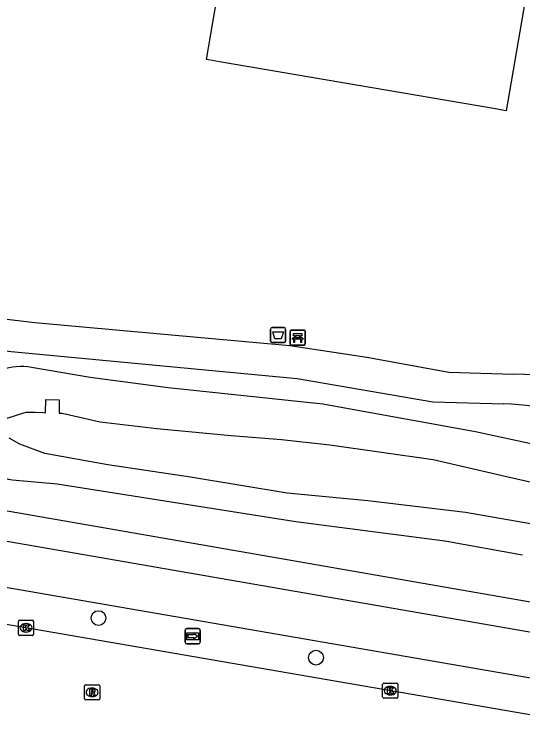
# Model space of a CAD drawing. Extents: x 161258 to 161838, y 380836 to 381727.
# Drawn here: x 161445.8 to 161479.39, y 380872.03 to 380920.03 of the extents above; entities that cross this region are included whole.
import ezdxf

# ---------------------------------------------------------------- set-up
doc = ezdxf.new("R2010")
doc.units = 0
for name, color, linetype in [('IMGEO_Afvalbak', 7, 'Continuous'), ('IMGEO_Bank', 7, 'Continuous'), ('IMGEO_Boom', 7, 'Continuous'), ('IMGEO_Damwand', 7, 'Continuous'), ('IMGEO_Fietspad_gesloten', 7, 'Continuous'), ('IMGEO_Groenvoorziening', 7, 'Continuous'), ('IMGEO_Kolk', 7, 'Continuous'), ('IMGEO_Pand', 7, 'Continuous'), ('IMGEO_Rijbaan_lokaal_gesloten', 7, 'Continuous'), ('IMGEO_Rioolput', 7, 'Continuous'), ('IMGEO_Voetpad_gesloten', 7, 'Continuous'), ('IMGEO_Voetpad_open', 7, 'Continuous'), ('IMGEO_Waterloop', 7, 'Continuous'), ('IMGEO_Wegwijzer', 7, 'Continuous')]:
    doc.layers.add(name, color=color, linetype=linetype)

msp = doc.modelspace()

# ---------------------------------------------------------------- linework, layer by layer
at = {"layer": 'IMGEO_Afvalbak'}
for p, q in [((161462.731, 380898.461), (161462.731, 380899.261)), ((161462.731, 380899.261), (161462.731, 380898.461)), ((161462.831, 380899.361), (161463.621, 380899.361)), ((161463.621, 380899.361), (161462.831, 380899.361)), ((161463.721, 380899.261), (161463.721, 380898.461)), ((161463.721, 380898.461), (161463.721, 380899.261)), ((161463.621, 380898.361), (161462.831, 380898.361)), ((161462.831, 380898.361), (161463.621, 380898.361))]:
    msp.add_line(p, q, dxfattribs=at)
msp.add_lwpolyline([(161462.874, 380899.075), (161463.578, 380899.075), (161463.429, 380898.605), (161463.023, 380898.605), (161462.874, 380899.075)], dxfattribs=at)
for centre, start, end in [((161462.831, 380899.261), 90, 180), ((161462.831, 380899.261), 90, 180), ((161463.621, 380899.261), 0, 90), ((161463.621, 380899.261), 360, 90), ((161462.831, 380898.461), 180, 270), ((161462.831, 380898.461), 180, 270), ((161463.621, 380898.461), 270, 0), ((161463.621, 380898.461), 270, 0)]:
    msp.add_arc(centre, 0.1, start, end, dxfattribs=at)
at = {"layer": 'IMGEO_Bank'}
for p, q in [((161464.025, 380898.266), (161464.025, 380899.107)), ((161464.025, 380899.107), (161464.025, 380898.266)), ((161464.1, 380899.191), (161464.941, 380899.191)), ((161464.941, 380899.191), (161464.1, 380899.191)), ((161465.025, 380899.116), (161465.025, 380898.275)), ((161465.025, 380898.275), (161465.025, 380899.116)), ((161464.334, 380898.697), (161464.334, 380898.803)), ((161464.378, 380898.803), (161464.378, 380898.697)), ((161464.666, 380898.809), (161464.384, 380898.809)), ((161464.384, 380898.691), (161464.666, 380898.691)), ((161464.672, 380898.697), (161464.672, 380898.803)), ((161464.716, 380898.803), (161464.716, 380898.697)), ((161464.95, 380898.191), (161464.109, 380898.191)), ((161464.109, 380898.191), (161464.95, 380898.191)), ((161464.722, 380898.589), (161464.329, 380898.589))]:
    msp.add_line(p, q, dxfattribs=at)
for points in [[(161464.272, 380898.589), (161464.13, 380898.589), (161464.242, 380898.691), (161464.328, 380898.691)], [(161464.328, 380898.809), (161464.242, 380898.809), (161464.242, 380898.97), (161464.805, 380898.97), (161464.805, 380898.809), (161464.722, 380898.809)], [(161464.722, 380898.691), (161464.805, 380898.691), (161464.917, 380898.589), (161464.778, 380898.589)], [(161464.322, 380898.582), (161464.322, 380898.375), (161464.279, 380898.375), (161464.279, 380898.582)], [(161464.772, 380898.582), (161464.772, 380898.375), (161464.728, 380898.375), (161464.728, 380898.582)]]:
    msp.add_lwpolyline(points, dxfattribs=at)
for centre, radius, start, end in [((161464.103, 380899.113), 0.0779, 92.4484, 184.2845), ((161464.103, 380899.113), 0.0779, 92.4484, 184.2845), ((161464.947, 380899.113), 0.0779, 2.4484, 94.2845), ((161464.947, 380899.113), 0.0779, 2.4484, 94.2845), ((161464.327, 380898.802), 0.00671, 2.8957, 87.1043), ((161464.327, 380898.698), 0.00671, 272.8957, 357.1043), ((161464.384, 380898.802), 0.00671, 92.8957, 177.1043), ((161464.384, 380898.698), 0.00671, 182.8957, 267.1043), ((161464.666, 380898.802), 0.00671, 2.8957, 87.1043), ((161464.666, 380898.698), 0.00671, 272.8957, 357.1043), ((161464.723, 380898.802), 0.00671, 92.8957, 177.1043), ((161464.723, 380898.698), 0.00671, 182.8957, 267.1043), ((161464.103, 380898.269), 0.0779, 182.4484, 274.2845), ((161464.103, 380898.269), 0.0779, 182.4484, 274.2845), ((161464.272, 380898.582), 0.00671, 2.8957, 87.1043), ((161464.329, 380898.582), 0.00671, 92.8957, 177.1043), ((161464.721, 380898.582), 0.00671, 2.8957, 87.1043), ((161464.778, 380898.582), 0.00671, 92.8957, 177.1043), ((161464.947, 380898.269), 0.0779, 272.4484, 4.2845), ((161464.947, 380898.269), 0.0779, 272.4484, 4.2845)]:
    msp.add_arc(centre, radius, start, end, dxfattribs=at)
at = {"layer": 'IMGEO_Boom'}
for centre in [(161451.356, 380880.172), (161465.734, 380877.56)]:
    msp.add_circle(centre, 0.489, dxfattribs=at)
at = {"layer": 'IMGEO_Damwand'}
msp.add_lwpolyline([(161447.666, 380893.738), (161447.851, 380893.728), (161447.867, 380894.597), (161448.752, 380894.581), (161448.76, 380893.704), (161448.953, 380893.696)], dxfattribs=at)
at = {"layer": 'IMGEO_Fietspad_gesloten'}
for points in [[(161442.234, 380885.779), (161492.944, 380876.987), (161493.75, 380876.843)], [(161490.507, 380874.372), (161441.231, 380882.873)]]:
    msp.add_lwpolyline(points, dxfattribs=at)
at = {"layer": 'IMGEO_Groenvoorziening'}
for points in [[(161455.971, 380895.388), (161450.796, 380896.052), (161446.936, 380896.719)], [(161491.068, 380887.862), (161480.668, 380891.515), (161476.284, 380892.48), (161466.186, 380894.295), (161455.971, 380895.388)], [(161445.917, 380889.274), (161448.625, 380889.039), (161464.412, 380886.545), (161474.262, 380885.271), (161479.386, 380884.35)]]:
    msp.add_lwpolyline(points, dxfattribs=at)
msp.add_arc((161446.242, 380893.022), 3.762, 79.3696, 265.043, dxfattribs=at)
at = {"layer": 'IMGEO_Kolk'}
for p, q in [((161446.065, 380879.104), (161446.065, 380879.956)), ((161446.14, 380880.03), (161446.992, 380880.03)), ((161447.066, 380879.956), (161447.066, 380879.104)), ((161446.553, 380879.81), (161446.578, 380879.81)), ((161446.992, 380879.03), (161446.14, 380879.03)), ((161446.576, 380879.25), (161446.551, 380879.25)), ((161470.142, 380874.954), (161470.142, 380875.806)), ((161470.217, 380875.88), (161471.069, 380875.88)), ((161470.63, 380875.66), (161470.655, 380875.66)), ((161471.143, 380875.806), (161471.143, 380874.954)), ((161470.653, 380875.1), (161470.628, 380875.1)), ((161471.069, 380874.88), (161470.217, 380874.88))]:
    msp.add_line(p, q, dxfattribs=at)
for points in [[(161446.065, 380879.104), (161446.065, 380879.956)], [(161446.14, 380880.03), (161446.992, 380880.03)], [(161447.066, 380879.956), (161447.066, 380879.104)], [(161446.386, 380879.73), (161446.509, 380879.73), (161446.509, 380879.579), (161446.639, 380879.73), (161446.803, 380879.73), (161446.657, 380879.579), (161446.81, 380879.33), (161446.658, 380879.33), (161446.573, 380879.494), (161446.509, 380879.427), (161446.509, 380879.33), (161446.386, 380879.33), (161446.386, 380879.73)], [(161446.992, 380879.03), (161446.14, 380879.03)], [(161470.142, 380874.954), (161470.142, 380875.806)], [(161470.217, 380875.88), (161471.069, 380875.88)], [(161470.463, 380875.58), (161470.586, 380875.58), (161470.586, 380875.429), (161470.716, 380875.58), (161470.88, 380875.58), (161470.734, 380875.429), (161470.887, 380875.18), (161470.735, 380875.18), (161470.65, 380875.344), (161470.586, 380875.277), (161470.586, 380875.18), (161470.463, 380875.18), (161470.463, 380875.58)], [(161471.143, 380875.806), (161471.143, 380874.954)], [(161471.069, 380874.88), (161470.217, 380874.88)]]:
    msp.add_lwpolyline(points, dxfattribs=at)
for centre, start, end in [((161446.142, 380879.954), 91.552, 178.448), ((161446.142, 380879.954), 91.552, 178.448), ((161446.99, 380879.954), 1.552, 88.448), ((161446.99, 380879.954), 1.552, 88.448), ((161446.142, 380879.106), 181.552, 268.448), ((161446.142, 380879.106), 181.552, 268.448), ((161446.99, 380879.106), 271.552, 358.448), ((161446.99, 380879.106), 271.552, 358.448), ((161470.219, 380875.804), 91.552, 178.448), ((161470.219, 380875.804), 91.552, 178.448), ((161471.067, 380875.804), 1.552, 88.448), ((161471.067, 380875.804), 1.552, 88.448), ((161470.219, 380874.956), 181.552, 268.448), ((161470.219, 380874.956), 181.552, 268.448), ((161471.067, 380874.956), 271.552, 358.448), ((161471.067, 380874.956), 271.552, 358.448)]:
    msp.add_arc(centre, 0.0765, start, end, dxfattribs=at)
for centre, major_axis, ratio, start_param, end_param in [((161446.552, 380879.53), (-0.387, 0.002), 0.722429, 4.712389, 7.853982), ((161446.577, 380879.53), (-0.39, 0.002), 0.717154, 1.570796, 4.712389), ((161470.629, 380875.38), (-0.387, 0.002), 0.722429, 4.712389, 7.853982), ((161470.654, 380875.38), (-0.39, 0.002), 0.717154, 1.570796, 4.712389)]:
    msp.add_ellipse(centre, major_axis=major_axis, ratio=ratio, start_param=start_param, end_param=end_param, dxfattribs=at)
at = {"layer": 'IMGEO_Pand'}
msp.add_lwpolyline([(161467.112, 380961.61), (161466.768, 380959.497), (161484.617, 380956.479), (161485.016, 380958.571), (161485.967, 380958.39), (161485.177, 380953.62), (161481.981, 380934.334), (161483.164, 380934.132), (161482.561, 380930.592), (161481.259, 380930.814), (161478.315, 380913.67), (161478.183, 380913.693), (161477.473, 380913.814), (161459.352, 380916.915), (161458.632, 380917.038), (161458.494, 380917.062), (161463.634, 380947.032), (161464.19, 380950.274), (161465.344, 380957.003), (161466.161, 380961.765), (161467.112, 380961.61)], dxfattribs=at)
at = {"layer": 'IMGEO_Rijbaan_lokaal_gesloten'}
msp.add_lwpolyline([(161490.105, 380872.025), (161441.405, 380880.42)], dxfattribs=at)
at = {"layer": 'IMGEO_Rioolput'}
for p, q in [((161450.432, 380874.844), (161450.432, 380875.696)), ((161450.507, 380875.77), (161451.359, 380875.77)), ((161450.92, 380875.55), (161450.945, 380875.55)), ((161451.433, 380875.696), (161451.433, 380874.844)), ((161451.359, 380874.77), (161450.507, 380874.77)), ((161450.943, 380874.99), (161450.918, 380874.99))]:
    msp.add_line(p, q, dxfattribs=at)
for points in [[(161450.432, 380874.844), (161450.432, 380875.696)], [(161450.507, 380875.77), (161451.359, 380875.77)], [(161451.433, 380875.696), (161451.433, 380874.844)], [(161451.021, 380875.468), (161450.769, 380875.47), (161450.769, 380875.07)], [(161450.769, 380875.07), (161450.893, 380875.07), (161450.893, 380875.232), (161450.904, 380875.232)], [(161450.947, 380875.389), (161450.893, 380875.389), (161450.893, 380875.308)], [(161450.893, 380875.308), (161450.945, 380875.308)], [(161450.951, 380875.203), (161451.022, 380875.07), (161451.162, 380875.07), (161451.097, 380875.196)], [(161451.359, 380874.77), (161450.507, 380874.77)]]:
    msp.add_lwpolyline(points, dxfattribs=at)
for centre, radius, start, end in [((161450.509, 380875.694), 0.0765, 91.552, 178.448), ((161450.509, 380875.694), 0.0765, 91.552, 178.448), ((161451.357, 380875.694), 0.0765, 1.552, 88.448), ((161451.357, 380875.694), 0.0765, 1.552, 88.448), ((161450.903, 380875.179), 0.0533, 26.0293, 88.6989), ((161450.929, 380875.497), 0.19, 274.7715, 282.9687), ((161450.953, 380875.293), 0.0964, 77.0061, 93.1865), ((161450.967, 380875.35), 0.0378, 276.6634, 79.6772), ((161451.02, 380875.358), 0.109, 350.3612, 89.416), ((161451.018, 380875.358), 0.112, 277.5842, 350.9817), ((161451.002, 380875.143), 0.108, 29.5134, 73.7905), ((161450.509, 380874.846), 0.0765, 181.552, 268.448), ((161450.509, 380874.846), 0.0765, 181.552, 268.448), ((161451.357, 380874.846), 0.0765, 271.552, 358.448), ((161451.357, 380874.846), 0.0765, 271.552, 358.448)]:
    msp.add_arc(centre, radius, start, end, dxfattribs=at)
for centre, major_axis, ratio, start_param, end_param in [((161450.919, 380875.27), (-0.387, 0.002), 0.722429, 4.712389, 7.853982), ((161450.944, 380875.27), (-0.39, 0.002), 0.717154, 1.570796, 4.712389)]:
    msp.add_ellipse(centre, major_axis=major_axis, ratio=ratio, start_param=start_param, end_param=end_param, dxfattribs=at)
at = {"layer": 'IMGEO_Voetpad_gesloten'}
for points in [[(161437.176, 380900.974), (161442.121, 380900.279), (161447.146, 380899.699), (161463.998, 380898.162), (161469.092, 380897.405), (161474.511, 380896.406), (161478.769, 380896.278)], [(161442.883, 380898.119), (161445.584, 380897.777), (161464.483, 380896.002), (161473.457, 380894.449), (161478.148, 380894.315)]]:
    msp.add_lwpolyline(points, dxfattribs=at)
for centre, radius, start, end in [((161478.643, 380875.696), 20.583, 55.6506, 89.6504), ((161477.236, 380870.46), 23.872, 49.4087, 87.8111)]:
    msp.add_arc(centre, radius, start, end, dxfattribs=at)
at = {"layer": 'IMGEO_Voetpad_open'}
msp.add_lwpolyline([(161492.959, 380878.963), (161440.988, 380887.991)], dxfattribs=at)
at = {"layer": 'IMGEO_Waterloop'}
for points in [[(161445.243, 380893.342), (161446.064, 380893.616), (161446.579, 380893.76), (161447.158, 380893.777), (161447.666, 380893.738), (161447.851, 380893.728), (161447.867, 380894.597), (161448.752, 380894.581), (161448.76, 380893.704), (161448.953, 380893.696), (161451.472, 380893.133)], [(161451.472, 380893.133), (161455.207, 380892.698), (161460.132, 380892.231), (161463.448, 380891.974), (161466.651, 380891.604), (161473.476, 380890.638), (161478.53, 380889.479), (161484.453, 380888.127)], [(161481.822, 380886.074), (161475.609, 380887.137), (161469.17, 380887.909), (161463.826, 380888.425), (161457.436, 380889.487), (161451.963, 380890.292), (161447.81, 380891.032), (161446.152, 380891.66), (161445.452, 380892.054)]]:
    msp.add_lwpolyline(points, dxfattribs=at)
at = {"layer": 'IMGEO_Wegwijzer'}
for p, q in [((161457.187, 380879.474), (161457.977, 380879.474)), ((161457.977, 380879.474), (161457.187, 380879.474)), ((161457.087, 380878.574), (161457.087, 380879.374)), ((161457.087, 380879.374), (161457.087, 380878.574)), ((161458.077, 380879.374), (161458.077, 380878.574)), ((161458.077, 380878.574), (161458.077, 380879.374)), ((161457.977, 380878.474), (161457.187, 380878.474)), ((161457.187, 380878.474), (161457.977, 380878.474))]:
    msp.add_line(p, q, dxfattribs=at)
for points in [[(161457.188, 380879.206), (161457.976, 380879.206), (161457.976, 380878.742), (161457.188, 380878.742), (161457.188, 380879.206)], [(161457.253, 380879.058), (161457.253, 380878.974), (161457.253, 380878.89), (161457.664, 380878.89), (161457.664, 380878.807), (161457.911, 380878.974), (161457.664, 380879.141), (161457.664, 380879.058), (161457.253, 380879.058)]]:
    msp.add_lwpolyline(points, dxfattribs=at)
for centre, start, end in [((161457.187, 380879.374), 90, 180), ((161457.187, 380879.374), 90, 180), ((161457.977, 380879.374), 0, 90), ((161457.977, 380879.374), 360, 90), ((161457.187, 380878.574), 180, 270), ((161457.187, 380878.574), 180, 270), ((161457.977, 380878.574), 270, 0), ((161457.977, 380878.574), 270, 0)]:
    msp.add_arc(centre, 0.1, start, end, dxfattribs=at)

doc.saveas('drawing.dxf')
